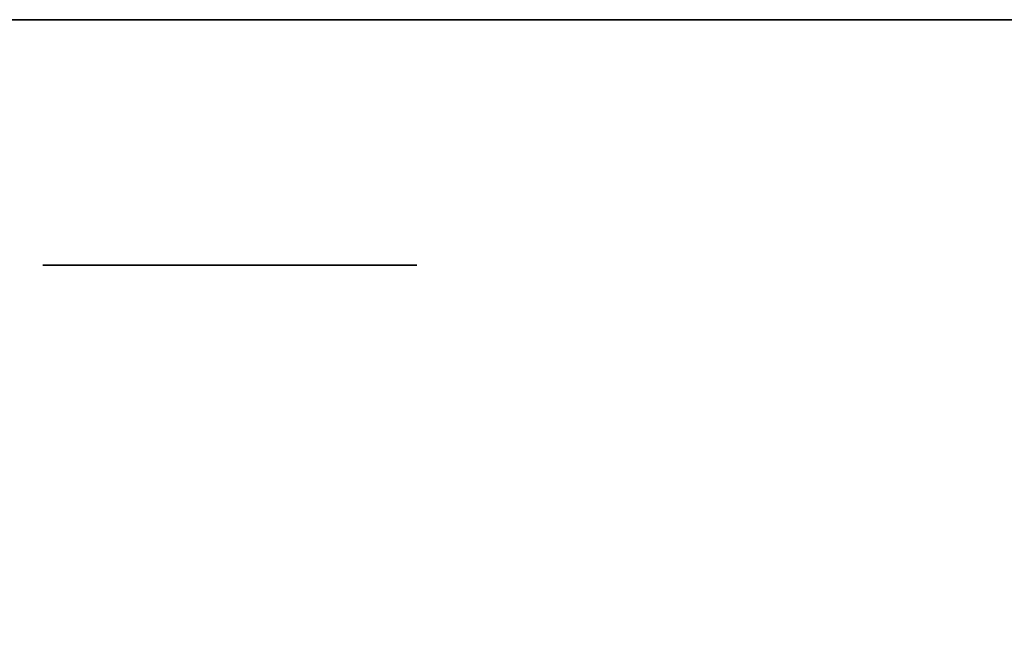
# Model space of a CAD drawing. Extents: x -1299 to -1246.9, y 2743.7 to 2747.9.
# Tile 616 of 656: x -1248.9361 to -1248.894, y 2746.8584 to 2746.8844. Entities that reach past the tile are written whole.
import ezdxf

# ---------------------------------------------------------------- set-up
doc = ezdxf.new("R2010")
doc.units = 0
doc.header["$LTSCALE"] = 150
doc.header["$MEASUREMENT"] = 0
doc.layers.add('3DFACE_BOLT', color=7, linetype='CONTINUOUS')
doc.layers.add('3DFACE_SHAPE', color=7, linetype='CONTINUOUS')

msp = doc.modelspace()

# ---------------------------------------------------------------- linework, layer by layer
at = {"layer": '3DFACE_BOLT', "color": 1}
for points, invisible_edges in [([(-1248.934727, 2746.823949, 0.135528), (-1248.935119, 2746.823949, 0.138), (-1248.934727, 2746.873949, 0.135528)], 14), ([(-1248.934727, 2746.873949, 0.135528), (-1248.935119, 2746.823949, 0.138), (-1248.935119, 2746.873949, 0.138)], 3), ([(-1248.935119, 2746.823949, 0.138), (-1248.934727, 2746.823949, 0.140472), (-1248.935119, 2746.873949, 0.138)], 14), ([(-1248.935119, 2746.873949, 0.138), (-1248.934727, 2746.823949, 0.140472), (-1248.934727, 2746.873949, 0.140472)], 3), ([(-1248.934727, 2746.873949, 0.135528), (-1248.935119, 2746.873949, 0.138), (-1248.934727, 2746.873949, 0.140472)], 12), ([(-1248.934727, 2746.823949, 0.065528), (-1248.935119, 2746.823949, 0.068), (-1248.934727, 2746.873949, 0.065528)], 14), ([(-1248.934727, 2746.873949, 0.065528), (-1248.935119, 2746.823949, 0.068), (-1248.935119, 2746.873949, 0.068)], 3), ([(-1248.935119, 2746.823949, 0.068), (-1248.934727, 2746.823949, 0.070472), (-1248.935119, 2746.873949, 0.068)], 14), ([(-1248.935119, 2746.873949, 0.068), (-1248.934727, 2746.823949, 0.070472), (-1248.934727, 2746.873949, 0.070472)], 3), ([(-1248.934727, 2746.873949, 0.065528), (-1248.935119, 2746.873949, 0.068), (-1248.934727, 2746.873949, 0.070472)], 12), ([(-1248.933591, 2746.823949, 0.133298), (-1248.934727, 2746.823949, 0.135528), (-1248.933591, 2746.873949, 0.133298)], 14), ([(-1248.933591, 2746.873949, 0.133298), (-1248.934727, 2746.823949, 0.135528), (-1248.934727, 2746.873949, 0.135528)], 3), ([(-1248.934727, 2746.823949, 0.140472), (-1248.933591, 2746.823949, 0.142702), (-1248.934727, 2746.873949, 0.140472)], 14), ([(-1248.934727, 2746.873949, 0.140472), (-1248.933591, 2746.823949, 0.142702), (-1248.933591, 2746.873949, 0.142702)], 3), ([(-1248.933591, 2746.873949, 0.133298), (-1248.934727, 2746.873949, 0.135528), (-1248.933591, 2746.873949, 0.142702)], 14), ([(-1248.933591, 2746.873949, 0.142702), (-1248.934727, 2746.873949, 0.135528), (-1248.934727, 2746.873949, 0.140472)], 3), ([(-1248.933591, 2746.823949, 0.063298), (-1248.934727, 2746.823949, 0.065528), (-1248.933591, 2746.873949, 0.063298)], 14), ([(-1248.933591, 2746.873949, 0.063298), (-1248.934727, 2746.823949, 0.065528), (-1248.934727, 2746.873949, 0.065528)], 3), ([(-1248.934727, 2746.823949, 0.070472), (-1248.933591, 2746.823949, 0.072702), (-1248.934727, 2746.873949, 0.070472)], 14), ([(-1248.934727, 2746.873949, 0.070472), (-1248.933591, 2746.823949, 0.072702), (-1248.933591, 2746.873949, 0.072702)], 3), ([(-1248.933591, 2746.873949, 0.063298), (-1248.934727, 2746.873949, 0.065528), (-1248.933591, 2746.873949, 0.072702)], 14), ([(-1248.933591, 2746.873949, 0.072702), (-1248.934727, 2746.873949, 0.065528), (-1248.934727, 2746.873949, 0.070472)], 3), ([(-1248.931821, 2746.823949, 0.131528), (-1248.933591, 2746.823949, 0.133298), (-1248.931821, 2746.873949, 0.131528)], 14), ([(-1248.931821, 2746.873949, 0.131528), (-1248.933591, 2746.823949, 0.133298), (-1248.933591, 2746.873949, 0.133298)], 3), ([(-1248.933591, 2746.823949, 0.142702), (-1248.931821, 2746.823949, 0.144472), (-1248.933591, 2746.873949, 0.142702)], 14), ([(-1248.933591, 2746.873949, 0.142702), (-1248.931821, 2746.823949, 0.144472), (-1248.931821, 2746.873949, 0.144472)], 3), ([(-1248.931821, 2746.873949, 0.131528), (-1248.933591, 2746.873949, 0.133298), (-1248.931821, 2746.873949, 0.144472)], 14), ([(-1248.931821, 2746.873949, 0.144472), (-1248.933591, 2746.873949, 0.133298), (-1248.933591, 2746.873949, 0.142702)], 3), ([(-1248.931821, 2746.823949, 0.061528), (-1248.933591, 2746.823949, 0.063298), (-1248.931821, 2746.873949, 0.061528)], 14), ([(-1248.931821, 2746.873949, 0.061528), (-1248.933591, 2746.823949, 0.063298), (-1248.933591, 2746.873949, 0.063298)], 3), ([(-1248.933591, 2746.823949, 0.072702), (-1248.931821, 2746.823949, 0.074472), (-1248.933591, 2746.873949, 0.072702)], 14), ([(-1248.933591, 2746.873949, 0.072702), (-1248.931821, 2746.823949, 0.074472), (-1248.931821, 2746.873949, 0.074472)], 3), ([(-1248.931821, 2746.873949, 0.061528), (-1248.933591, 2746.873949, 0.063298), (-1248.931821, 2746.873949, 0.074472)], 14), ([(-1248.931821, 2746.873949, 0.074472), (-1248.933591, 2746.873949, 0.063298), (-1248.933591, 2746.873949, 0.072702)], 3), ([(-1248.929591, 2746.823949, 0.130392), (-1248.931821, 2746.823949, 0.131528), (-1248.929591, 2746.873949, 0.130392)], 14), ([(-1248.929591, 2746.873949, 0.130392), (-1248.931821, 2746.823949, 0.131528), (-1248.931821, 2746.873949, 0.131528)], 3), ([(-1248.931821, 2746.823949, 0.144472), (-1248.929591, 2746.823949, 0.145608), (-1248.931821, 2746.873949, 0.144472)], 14), ([(-1248.931821, 2746.873949, 0.144472), (-1248.929591, 2746.823949, 0.145608), (-1248.929591, 2746.873949, 0.145608)], 3), ([(-1248.929591, 2746.873949, 0.130392), (-1248.931821, 2746.873949, 0.131528), (-1248.929591, 2746.873949, 0.145608)], 14), ([(-1248.929591, 2746.873949, 0.145608), (-1248.931821, 2746.873949, 0.131528), (-1248.931821, 2746.873949, 0.144472)], 3), ([(-1248.929591, 2746.823949, 0.060392), (-1248.931821, 2746.823949, 0.061528), (-1248.929591, 2746.873949, 0.060392)], 14), ([(-1248.929591, 2746.873949, 0.060392), (-1248.931821, 2746.823949, 0.061528), (-1248.931821, 2746.873949, 0.061528)], 3), ([(-1248.931821, 2746.823949, 0.074472), (-1248.929591, 2746.823949, 0.075608), (-1248.931821, 2746.873949, 0.074472)], 14), ([(-1248.931821, 2746.873949, 0.074472), (-1248.929591, 2746.823949, 0.075608), (-1248.929591, 2746.873949, 0.075608)], 3), ([(-1248.929591, 2746.873949, 0.060392), (-1248.931821, 2746.873949, 0.061528), (-1248.929591, 2746.873949, 0.075608)], 14), ([(-1248.929591, 2746.873949, 0.075608), (-1248.931821, 2746.873949, 0.061528), (-1248.931821, 2746.873949, 0.074472)], 3), ([(-1248.927119, 2746.823949, 0.13), (-1248.929591, 2746.823949, 0.130392), (-1248.927119, 2746.873949, 0.13)], 14), ([(-1248.927119, 2746.873949, 0.13), (-1248.929591, 2746.823949, 0.130392), (-1248.929591, 2746.873949, 0.130392)], 3), ([(-1248.929591, 2746.823949, 0.145608), (-1248.927119, 2746.823949, 0.146), (-1248.929591, 2746.873949, 0.145608)], 14), ([(-1248.929591, 2746.873949, 0.145608), (-1248.927119, 2746.823949, 0.146), (-1248.927119, 2746.873949, 0.146)], 3), ([(-1248.927119, 2746.873949, 0.13), (-1248.929591, 2746.873949, 0.130392), (-1248.927119, 2746.873949, 0.146)], 14), ([(-1248.927119, 2746.873949, 0.146), (-1248.929591, 2746.873949, 0.130392), (-1248.929591, 2746.873949, 0.145608)], 3), ([(-1248.927119, 2746.823949, 0.06), (-1248.929591, 2746.823949, 0.060392), (-1248.927119, 2746.873949, 0.06)], 14), ([(-1248.927119, 2746.873949, 0.06), (-1248.929591, 2746.823949, 0.060392), (-1248.929591, 2746.873949, 0.060392)], 3), ([(-1248.929591, 2746.823949, 0.075608), (-1248.927119, 2746.823949, 0.076), (-1248.929591, 2746.873949, 0.075608)], 14), ([(-1248.929591, 2746.873949, 0.075608), (-1248.927119, 2746.823949, 0.076), (-1248.927119, 2746.873949, 0.076)], 3), ([(-1248.927119, 2746.873949, 0.06), (-1248.929591, 2746.873949, 0.060392), (-1248.927119, 2746.873949, 0.076)], 14), ([(-1248.927119, 2746.873949, 0.076), (-1248.929591, 2746.873949, 0.060392), (-1248.929591, 2746.873949, 0.075608)], 3), ([(-1248.924647, 2746.823949, 0.130392), (-1248.927119, 2746.823949, 0.13), (-1248.924647, 2746.873949, 0.130392)], 14), ([(-1248.924647, 2746.873949, 0.130392), (-1248.927119, 2746.823949, 0.13), (-1248.927119, 2746.873949, 0.13)], 3), ([(-1248.927119, 2746.823949, 0.146), (-1248.924647, 2746.823949, 0.145608), (-1248.927119, 2746.873949, 0.146)], 14), ([(-1248.927119, 2746.873949, 0.146), (-1248.924647, 2746.823949, 0.145608), (-1248.924647, 2746.873949, 0.145608)], 3), ([(-1248.924647, 2746.873949, 0.130392), (-1248.927119, 2746.873949, 0.13), (-1248.924647, 2746.873949, 0.145608)], 14), ([(-1248.924647, 2746.873949, 0.145608), (-1248.927119, 2746.873949, 0.13), (-1248.927119, 2746.873949, 0.146)], 3), ([(-1248.924647, 2746.823949, 0.060392), (-1248.927119, 2746.823949, 0.06), (-1248.924647, 2746.873949, 0.060392)], 14), ([(-1248.924647, 2746.873949, 0.060392), (-1248.927119, 2746.823949, 0.06), (-1248.927119, 2746.873949, 0.06)], 3), ([(-1248.927119, 2746.823949, 0.076), (-1248.924647, 2746.823949, 0.075608), (-1248.927119, 2746.873949, 0.076)], 14), ([(-1248.927119, 2746.873949, 0.076), (-1248.924647, 2746.823949, 0.075608), (-1248.924647, 2746.873949, 0.075608)], 3), ([(-1248.924647, 2746.873949, 0.060392), (-1248.927119, 2746.873949, 0.06), (-1248.924647, 2746.873949, 0.075608)], 14), ([(-1248.924647, 2746.873949, 0.075608), (-1248.927119, 2746.873949, 0.06), (-1248.927119, 2746.873949, 0.076)], 3), ([(-1248.922416, 2746.823949, 0.131528), (-1248.924647, 2746.823949, 0.130392), (-1248.922416, 2746.873949, 0.131528)], 14), ([(-1248.922416, 2746.873949, 0.131528), (-1248.924647, 2746.823949, 0.130392), (-1248.924647, 2746.873949, 0.130392)], 3), ([(-1248.924647, 2746.823949, 0.145608), (-1248.922416, 2746.823949, 0.144472), (-1248.924647, 2746.873949, 0.145608)], 14), ([(-1248.924647, 2746.873949, 0.145608), (-1248.922416, 2746.823949, 0.144472), (-1248.922416, 2746.873949, 0.144472)], 3), ([(-1248.922416, 2746.873949, 0.131528), (-1248.924647, 2746.873949, 0.130392), (-1248.922416, 2746.873949, 0.144472)], 14), ([(-1248.922416, 2746.873949, 0.144472), (-1248.924647, 2746.873949, 0.130392), (-1248.924647, 2746.873949, 0.145608)], 3), ([(-1248.922416, 2746.823949, 0.061528), (-1248.924647, 2746.823949, 0.060392), (-1248.922416, 2746.873949, 0.061528)], 14), ([(-1248.922416, 2746.873949, 0.061528), (-1248.924647, 2746.823949, 0.060392), (-1248.924647, 2746.873949, 0.060392)], 3), ([(-1248.924647, 2746.823949, 0.075608), (-1248.922416, 2746.823949, 0.074472), (-1248.924647, 2746.873949, 0.075608)], 14), ([(-1248.924647, 2746.873949, 0.075608), (-1248.922416, 2746.823949, 0.074472), (-1248.922416, 2746.873949, 0.074472)], 3), ([(-1248.922416, 2746.873949, 0.061528), (-1248.924647, 2746.873949, 0.060392), (-1248.922416, 2746.873949, 0.074472)], 14), ([(-1248.922416, 2746.873949, 0.074472), (-1248.924647, 2746.873949, 0.060392), (-1248.924647, 2746.873949, 0.075608)], 3), ([(-1248.920647, 2746.823949, 0.133298), (-1248.922416, 2746.823949, 0.131528), (-1248.920647, 2746.873949, 0.133298)], 14), ([(-1248.920647, 2746.873949, 0.133298), (-1248.922416, 2746.823949, 0.131528), (-1248.922416, 2746.873949, 0.131528)], 3), ([(-1248.922416, 2746.823949, 0.144472), (-1248.920647, 2746.823949, 0.142702), (-1248.922416, 2746.873949, 0.144472)], 14), ([(-1248.922416, 2746.873949, 0.144472), (-1248.920647, 2746.823949, 0.142702), (-1248.920647, 2746.873949, 0.142702)], 3), ([(-1248.920647, 2746.873949, 0.133298), (-1248.922416, 2746.873949, 0.131528), (-1248.920647, 2746.873949, 0.142702)], 14), ([(-1248.920647, 2746.873949, 0.142702), (-1248.922416, 2746.873949, 0.131528), (-1248.922416, 2746.873949, 0.144472)], 3), ([(-1248.920647, 2746.823949, 0.063298), (-1248.922416, 2746.823949, 0.061528), (-1248.920647, 2746.873949, 0.063298)], 14), ([(-1248.920647, 2746.873949, 0.063298), (-1248.922416, 2746.823949, 0.061528), (-1248.922416, 2746.873949, 0.061528)], 3), ([(-1248.922416, 2746.823949, 0.074472), (-1248.920647, 2746.823949, 0.072702), (-1248.922416, 2746.873949, 0.074472)], 14), ([(-1248.922416, 2746.873949, 0.074472), (-1248.920647, 2746.823949, 0.072702), (-1248.920647, 2746.873949, 0.072702)], 3), ([(-1248.920647, 2746.873949, 0.063298), (-1248.922416, 2746.873949, 0.061528), (-1248.920647, 2746.873949, 0.072702)], 14), ([(-1248.920647, 2746.873949, 0.072702), (-1248.922416, 2746.873949, 0.061528), (-1248.922416, 2746.873949, 0.074472)], 3), ([(-1248.91951, 2746.823949, 0.135528), (-1248.920647, 2746.823949, 0.133298), (-1248.91951, 2746.873949, 0.135528)], 14), ([(-1248.91951, 2746.873949, 0.135528), (-1248.920647, 2746.823949, 0.133298), (-1248.920647, 2746.873949, 0.133298)], 3), ([(-1248.920647, 2746.823949, 0.142702), (-1248.91951, 2746.823949, 0.140472), (-1248.920647, 2746.873949, 0.142702)], 14), ([(-1248.920647, 2746.873949, 0.142702), (-1248.91951, 2746.823949, 0.140472), (-1248.91951, 2746.873949, 0.140472)], 3), ([(-1248.91951, 2746.873949, 0.135528), (-1248.920647, 2746.873949, 0.133298), (-1248.91951, 2746.873949, 0.140472)], 14), ([(-1248.91951, 2746.873949, 0.140472), (-1248.920647, 2746.873949, 0.133298), (-1248.920647, 2746.873949, 0.142702)], 3), ([(-1248.91951, 2746.823949, 0.065528), (-1248.920647, 2746.823949, 0.063298), (-1248.91951, 2746.873949, 0.065528)], 14), ([(-1248.91951, 2746.873949, 0.065528), (-1248.920647, 2746.823949, 0.063298), (-1248.920647, 2746.873949, 0.063298)], 3), ([(-1248.920647, 2746.823949, 0.072702), (-1248.91951, 2746.823949, 0.070472), (-1248.920647, 2746.873949, 0.072702)], 14), ([(-1248.920647, 2746.873949, 0.072702), (-1248.91951, 2746.823949, 0.070472), (-1248.91951, 2746.873949, 0.070472)], 3), ([(-1248.91951, 2746.873949, 0.065528), (-1248.920647, 2746.873949, 0.063298), (-1248.91951, 2746.873949, 0.070472)], 14), ([(-1248.91951, 2746.873949, 0.070472), (-1248.920647, 2746.873949, 0.063298), (-1248.920647, 2746.873949, 0.072702)], 3), ([(-1248.919119, 2746.823949, 0.138), (-1248.91951, 2746.823949, 0.135528), (-1248.919119, 2746.873949, 0.138)], 14), ([(-1248.919119, 2746.873949, 0.138), (-1248.91951, 2746.823949, 0.135528), (-1248.91951, 2746.873949, 0.135528)], 3), ([(-1248.91951, 2746.823949, 0.140472), (-1248.919119, 2746.823949, 0.138), (-1248.91951, 2746.873949, 0.140472)], 14), ([(-1248.91951, 2746.873949, 0.140472), (-1248.919119, 2746.823949, 0.138), (-1248.919119, 2746.873949, 0.138)], 3), ([(-1248.919119, 2746.873949, 0.138), (-1248.91951, 2746.873949, 0.135528), (-1248.91951, 2746.873949, 0.140472)], 2), ([(-1248.919119, 2746.823949, 0.068), (-1248.91951, 2746.823949, 0.065528), (-1248.919119, 2746.873949, 0.068)], 14), ([(-1248.919119, 2746.873949, 0.068), (-1248.91951, 2746.823949, 0.065528), (-1248.91951, 2746.873949, 0.065528)], 3), ([(-1248.91951, 2746.823949, 0.070472), (-1248.919119, 2746.823949, 0.068), (-1248.91951, 2746.873949, 0.070472)], 14), ([(-1248.91951, 2746.873949, 0.070472), (-1248.919119, 2746.823949, 0.068), (-1248.919119, 2746.873949, 0.068)], 3), ([(-1248.919119, 2746.873949, 0.068), (-1248.91951, 2746.873949, 0.065528), (-1248.91951, 2746.873949, 0.070472)], 2)]:
    msp.add_3dface(points, dxfattribs=dict(at, invisible_edges=invisible_edges))
at = {"layer": '3DFACE_SHAPE', "color": 13}
for points, invisible_edges in [([(-1248.944219, 2746.884449), (-1246.944219, 2746.884449), (-1248.944219, 2746.782449)], 2), ([(-1246.944219, 2746.884449), (-1246.944219, 2746.782449), (-1248.944219, 2746.782449)], 12), ([(-1248.944219, 2746.884449, 0.008), (-1246.944219, 2746.884449, 0.008), (-1248.944219, 2746.884449)], 2), ([(-1246.944219, 2746.884449, 0.008), (-1246.944219, 2746.884449), (-1248.944219, 2746.884449)], 12), ([(-1248.944219, 2746.836549, 0.008), (-1246.944219, 2746.836549, 0.008), (-1248.944219, 2746.884449, 0.008)], 2), ([(-1246.944219, 2746.836549, 0.008), (-1246.944219, 2746.884449, 0.008), (-1248.944219, 2746.884449, 0.008)], 12), ([(-1248.944219, 2746.884449, 0.198), (-1246.944219, 2746.884449, 0.198), (-1248.944219, 2746.836549, 0.198)], 2), ([(-1246.944219, 2746.884449, 0.198), (-1246.944219, 2746.836549, 0.198), (-1248.944219, 2746.836549, 0.198)], 12), ([(-1248.944219, 2746.884449, 0.206), (-1246.944219, 2746.884449, 0.206), (-1248.944219, 2746.884449, 0.198)], 2), ([(-1246.944219, 2746.884449, 0.206), (-1246.944219, 2746.884449, 0.198), (-1248.944219, 2746.884449, 0.198)], 12), ([(-1248.944219, 2746.782449, 0.206), (-1246.944219, 2746.782449, 0.206), (-1248.944219, 2746.884449, 0.206)], 2), ([(-1246.944219, 2746.782449, 0.206), (-1246.944219, 2746.884449, 0.206), (-1248.944219, 2746.884449, 0.206)], 12)]:
    msp.add_3dface(points, dxfattribs=dict(at, invisible_edges=invisible_edges))

doc.saveas('drawing.dxf')
